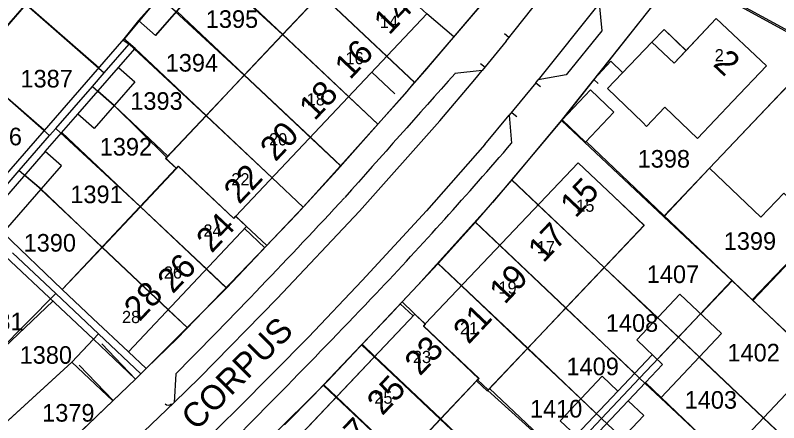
# Model space of a CAD drawing. Extents: x 148816 to 151297, y 399515 to 402500.
# Drawn here: x 150207.2 to 150285.2, y 400394 to 400435.6 of the extents above; entities that cross this region are included whole.
import ezdxf

# ---------------------------------------------------------------- set-up
doc = ezdxf.new("R2010")
doc.units = 0
for name, color, linetype in [('B01 Hoofdgebouw  [D] Norm', 7, 'Continuous'), ('B01 Hoofdgebouw  [T] Norm', 7, 'Continuous'), ('B01 hoofgebouw', 7, 'Continuous'), ('B02 Bijgebouw  [D] Norm', 7, 'Continuous'), ('B02 Bijgebouw  [T] Norm', 7, 'Continuous'), ('B07 Tussenmuur  [D] Norm', 7, 'Continuous'), ('B07 Tussenmuur  [T] Norm', 7, 'Continuous'), ('G01 perceelsgrens', 7, 'Continuous'), ('T01 Muur  [D] Gem', 7, 'Continuous'), ('T04 Haag heg  [D] Gem', 7, 'Continuous'), ('V00 Kant verharding algemeen  [D] Norm', 7, 'Continuous'), ('V00 Kant verharding algemeen  [T] Norm', 7, 'Continuous'), ('V00 Kant verharding algemeen secundair  [T] Gem', 7, 'Continuous'), ('Z01 perceelnummer', 7, 'Continuous'), ('Z02 huisnummer', 7, 'Continuous'), ('Z02 Huisnummer  [Tekst] Norm', 7, 'Continuous'), ('Z06 straatnaam', 7, 'Continuous')]:
    doc.layers.add(name, color=color, linetype=linetype)

msp = doc.modelspace()

# ---------------------------------------------------------------- linework, layer by layer
at = {"layer": 'B01 Hoofdgebouw  [D] Norm'}
for p, q in [((150204.962, 400433.003), (150211.545, 400440.557)), ((150239.04, 400438.46), (150222.542, 400420.999)), ((150221.509, 400433.572), (150224.935, 400437.475)), ((150219.78, 400435.09), (150221.509, 400433.572)), ((150222.542, 400420.999), (150223.626, 400419.979)), ((150223.626, 400419.979), (150211.959, 400407.575)), ((150223.626, 400419.979), (150223.837, 400420.202)), ((150271.493, 400414.141), (150268.37, 400417.11)), ((150229.514, 400414.851), (150229.72, 400415.07)), ((150255.52, 400397.311), (150271.493, 400414.141)), ((150211.959, 400407.575), (150215.09, 400404.63)), ((150249.1, 400404.07), (150248.916, 400403.876)), ((150254.599, 400398.492), (150254.446, 400398.331)), ((150268.001, 400377.925), (150287.761, 400398.783)), ((150254.446, 400398.331), (150234.822, 400377.614)), ((150254.446, 400398.331), (150255.52, 400397.311))]:
    msp.add_line(p, q, dxfattribs=at)
at = {"layer": 'B01 Hoofdgebouw  [T] Norm'}
for p, q in [((150221.59, 400437.11), (150219.78, 400435.09)), ((150249.24, 400435.78), (150229.72, 400415.07)), ((150274.55, 400430.74), (150278.86, 400435.3)), ((150278.86, 400435.3), (150283.98, 400430.47)), ((150267.74, 400428.13), (150272.28, 400432.88)), ((150272.28, 400432.88), (150274.55, 400430.74)), ((150283.98, 400430.47), (150280.54, 400426.84)), ((150283.96, 400426.1), (150287.4, 400429.72)), ((150271.35, 400424.67), (150267.74, 400428.13)), ((150276.94, 400423.04), (150280.54, 400426.84)), ((150271.73, 400424.27), (150273.58, 400426.22)), ((150273.58, 400426.22), (150276.94, 400423.04)), ((150283.96, 400426.1), (150278.18, 400419.98)), ((150271.35, 400424.67), (150271.73, 400424.27)), ((150249.1, 400404.07), (150264.74, 400420.55)), ((150264.74, 400420.55), (150268.37, 400417.11)), ((150278.18, 400419.98), (150283.43, 400414.99)), ((150283.43, 400414.99), (150285.77, 400417.45)), ((150229.72, 400415.07), (150230.82, 400414.04)), ((150230.82, 400414.04), (150218.73, 400401.2)), ((150218.73, 400401.2), (150215.09, 400404.63)), ((150228.07, 400384.01), (150248.03, 400405.08)), ((150248.03, 400405.08), (150249.1, 400404.07))]:
    msp.add_line(p, q, dxfattribs=at)
at = {"layer": 'B01 hoofgebouw'}
for points in [[(150226.66, 400437.97), (150229.96, 400441.73), (150227.56, 400443.84), (150226.22, 400442.37), (150221.8, 400446.34), (150219.84, 400444.15), (150222, 400442.2), (150219.28, 400439.18), (150221.59, 400437.11), (150219.78, 400435.09)], [(150239.04, 400438.46), (150242.45, 400442.12), (150243.89, 400440.77), (150246.02, 400443.04), (150250.64, 400438.73), (150248.52, 400436.46), (150249.24, 400435.78), (150229.72, 400415.07), (150230.82, 400414.04), (150218.73, 400401.2), (150215.09, 400404.63)], [(150212.55, 400439.64), (150211.55, 400440.51), (150208.25, 400436.74), (150204.94, 400432.95), (150205.94, 400432.07), (150203.67, 400429.47), (150201.38, 400426.85), (150200.38, 400427.72), (150197.07, 400423.94), (150193.76, 400420.15), (150194.77, 400419.27), (150192.48, 400416.66), (150190.21, 400414.05), (150189.2, 400414.92), (150185.9, 400411.14), (150182.61, 400407.37), (150183.61, 400406.5)], [(150215.09, 400404.63), (150211.97, 400407.58), (150216.05, 400411.89), (150219.96, 400416.04), (150223.66, 400419.97), (150222.57, 400421), (150222.67, 400421.1), (150226.68, 400425.36), (150230.58, 400429.5), (150234.49, 400433.66), (150239.04, 400438.46)], [(150226.66, 400437.97), (150226.625, 400438.002), (150225.29, 400436.51), (150224.618, 400437.114), (150221.509, 400433.572), (150219.78, 400435.09)], [(150271.35, 400424.67), (150267.74, 400428.13), (150272.28, 400432.88), (150274.55, 400430.74), (150275.765, 400432.025), (150278.86, 400435.3), (150283.98, 400430.47), (150280.54, 400426.84)], [(150272.28, 400432.88), (150273.52, 400434.19), (150275.765, 400432.025)], [(150283.97, 400430.47), (150283.98, 400430.47)], [(150283.96, 400426.1), (150287.4, 400429.72), (150292.35, 400425.02), (150291.85, 400424.48), (150292.73, 400422.8), (150291.88, 400421.12), (150292.47, 400420.55), (150289.01, 400416.95)], [(150265.992, 400427.991), (150263.088, 400424.941), (150265.485, 400422.658), (150268.389, 400425.708), (150265.992, 400427.991)], [(150280.54, 400426.84), (150276.94, 400423.04), (150273.58, 400426.22), (150271.73, 400424.27)], [(150283.96, 400426.1), (150278.18, 400419.98), (150283.43, 400414.99), (150285.77, 400417.45), (150287.75, 400415.58), (150289.01, 400416.95)], [(150271.73, 400424.27), (150271.35, 400424.67)], [(150231.7, 400380.57), (150228.07, 400384.01), (150248.03, 400405.08), (150249.1, 400404.07), (150264.74, 400420.55), (150268.37, 400417.11)], [(150271.48, 400414.15), (150268.37, 400417.11)], [(150231.7, 400380.57), (150234.83, 400377.63), (150238.89, 400381.91), (150242.8, 400386.05), (150246.72, 400390.18), (150250.63, 400394.31), (150254.35, 400398.24), (150255.44, 400397.21), (150255.5, 400397.27), (150259.58, 400401.58), (150263.48, 400405.7), (150267.39, 400409.83), (150271.48, 400414.15)], [(150219.46, 400398.41), (150217.17, 400396.23), (150217.15, 400396.21), (150212.96, 400400.16), (150215.15, 400402.49), (150219.46, 400398.41)], [(150213.71, 400399.84), (150217.17, 400396.23), (150219.47, 400398.42), (150216.02, 400402.04)], [(150254.23, 400359.26), (150251.09, 400362.21), (150255.17, 400366.52), (150259.08, 400370.65), (150262.98, 400374.77), (150267.08, 400379.1), (150267.11, 400379.14), (150268.2, 400378.11), (150271.92, 400382.04), (150275.84, 400386.17), (150279.76, 400390.31), (150283.67, 400394.45), (150287.75, 400398.76), (150290.89, 400395.82)]]:
    msp.add_lwpolyline(points, dxfattribs=at)
at = {"layer": 'B02 Bijgebouw  [D] Norm'}
for points in [[(150219.382, 400428.812), (150215.232, 400424.058), (150213.56, 400425.518), (150217.709, 400430.272)], [(150205.915, 400413.383), (150211.885, 400420.223), (150210.213, 400421.683), (150204.242, 400414.842)], [(150279.396, 400403.072), (150275.145, 400407.099), (150270.718, 400402.425), (150273.371, 400399.91), (150271.627, 400398.069), (150273.225, 400396.557)], [(150268.799, 400397.203), (150264.479, 400392.645), (150262.882, 400394.159), (150267.203, 400398.717)], [(150248.017, 400373.12), (150269.86, 400396.203), (150271.458, 400394.691), (150249.615, 400371.607)]]:
    msp.add_lwpolyline(points, close=True, dxfattribs=at)
msp.add_lwpolyline([(150219.46, 400398.41), (150217.17, 400396.23), (150217.15, 400396.21), (150212.96, 400400.16), (150215.15, 400402.49), (150219.46, 400398.41)], dxfattribs=at)
at = {"layer": 'B02 Bijgebouw  [T] Norm'}
for p, q in [((150272.28, 400432.88), (150273.52, 400434.19)), ((150273.52, 400434.19), (150275.76, 400432.03))]:
    msp.add_line(p, q, dxfattribs=at)
msp.add_lwpolyline([(150268.389, 400425.708), (150265.992, 400427.991), (150263.088, 400424.941), (150265.485, 400422.658), (150268.389, 400425.708)], dxfattribs=at)
at = {"layer": 'B07 Tussenmuur  [D] Norm'}
for p, q in [((150217.287, 400426.413), (150215.613, 400427.87)), ((150217.287, 400426.413), (150215.613, 400427.87)), ((150209.81, 400417.83), (150208.124, 400419.29)), ((150209.81, 400417.83), (150208.124, 400419.29)), ((150272.822, 400400.431), (150277.248, 400405.106)), ((150272.822, 400400.431), (150277.248, 400405.106)), ((150272.873, 400404.7), (150277.13, 400400.681)), ((150272.873, 400404.7), (150277.13, 400400.681)), ((150265.006, 400396.399), (150266.597, 400394.88)), ((150265.006, 400396.399), (150266.597, 400394.88))]:
    msp.add_line(p, q, dxfattribs=at)
at = {"layer": 'B07 Tussenmuur  [T] Norm'}
for p, q in [((150238.406, 400437.829), (150245.166, 400431.457)), ((150234.496, 400433.681), (150241.256, 400427.309)), ((150230.586, 400429.533), (150237.346, 400423.161)), ((150226.677, 400425.386), (150233.437, 400419.014)), ((150223.837, 400420.202), (150229.514, 400414.851)), ((150219.94, 400416.06), (150226.719, 400409.684)), ((150267.397, 400409.825), (150260.644, 400416.234)), ((150216.035, 400411.909), (150222.812, 400405.535)), ((150263.473, 400405.69), (150256.72, 400412.099)), ((150259.549, 400401.556), (150252.796, 400407.965)), ((150248.916, 400403.876), (150254.599, 400398.492)), ((150250.679, 400394.354), (150243.927, 400400.75)), ((150246.759, 400390.216), (150240.007, 400396.612)), ((150283.669, 400394.463), (150290.428, 400388.06))]:
    msp.add_line(p, q, dxfattribs=at)
at = {"layer": 'G01 perceelsgrens'}
for points in [[(150230.11, 400446.72), (150226.22, 400442.33), (150226.26, 400442.3), (150222.953, 400438.613), (150225.29, 400436.51), (150228.05, 400439.59), (150234.49, 400433.66), (150244.24, 400424.48)], [(150248.01, 400428.74), (150231.92, 400443.91), (150234.07, 400446.32)], [(150234.07, 400446.32), (150257.27, 400443.98), (150257.94, 400440.39), (150248.01, 400428.74)], [(150198.79, 400445), (150216.26, 400429.74)], [(150263.02, 400424.88), (150275.03, 400440), (150289.6, 400432.03)], [(150193.26, 400438.57), (150197.815, 400434.595), (150203.67, 400429.47), (150210.66, 400423.33)], [(150221.574, 400437.124), (150221.92, 400437.51), (150221.98, 400437.46), (150223.55, 400436.05), (150223.52, 400436.01), (150230.58, 400429.5), (150240.43, 400420.23)], [(150221.574, 400437.124), (150218.19, 400433.07), (150218.81, 400432.66)], [(150216.26, 400429.74), (150218.81, 400432.66)], [(150218.81, 400432.66), (150226.68, 400425.36), (150233.43, 400418.99), (150236.6, 400416.01)], [(150273.5, 400415.03), (150278.18, 400419.98), (150289.6, 400432.03)], [(150215.05, 400428.36), (150216.26, 400429.74)], [(150211.31, 400424.06), (150215.05, 400428.36)], [(150215.05, 400428.36), (150217.29, 400426.41), (150222.67, 400421.1), (150222.57, 400421), (150223.66, 400419.97), (150223.86, 400420.19), (150229.53, 400414.85), (150229.71, 400415.04), (150232.89, 400412.08)], [(150244.24, 400424.48), (150247.06, 400427.63), (150248.01, 400428.74)], [(150282.53, 400406.54), (150301, 400425.8)], [(150240.43, 400420.23), (150244.24, 400424.48)], [(150257.95, 400418.78), (150263.02, 400424.88)], [(150263.02, 400424.88), (150273.5, 400415.03)], [(150207.57, 400419.77), (150210.66, 400423.33)], [(150210.66, 400423.33), (150211.31, 400424.06)], [(150211.31, 400424.06), (150219.96, 400416.04), (150228.78, 400407.73)], [(150236.6, 400416.01), (150237.29, 400416.74), (150240.43, 400420.23)], [(150205.1, 400416.94), (150207.57, 400419.77)], [(150207.57, 400419.77), (150209.81, 400417.83), (150216.05, 400411.89), (150222.8, 400405.52), (150224.74, 400403.7)], [(150254.22, 400414.47), (150257.95, 400418.78)], [(150257.95, 400418.78), (150267.39, 400409.83), (150274.99, 400402.72)], [(150232.89, 400412.08), (150236.6, 400416.01)], [(150273.5, 400415.03), (150280.45, 400408.49)], [(150250.43, 400410.25), (150254.22, 400414.47)], [(150254.22, 400414.47), (150263.48, 400405.7), (150271.02, 400398.53)], [(150228.78, 400407.73), (150232.89, 400412.08)], [(150206.87, 400411.34), (150211.31, 400407.16)], [(150246.74, 400406.32), (150250.43, 400410.25)], [(150250.43, 400410.25), (150259.58, 400401.58), (150267.11, 400394.39)], [(150224.74, 400403.7), (150228.78, 400407.73)], [(150274.99, 400402.72), (150280.45, 400408.49)], [(150280.45, 400408.49), (150282.53, 400406.54)], [(150193.58, 400389.81), (150195.78, 400391.86), (150202.52, 400398.3), (150211.31, 400407.16)], [(150211.31, 400407.16), (150215.68, 400403.05)], [(150242.59, 400401.93), (150245.51, 400404.99), (150246.74, 400406.32)], [(150246.74, 400406.32), (150249.1, 400404.05), (150248.9, 400403.83), (150254.56, 400398.46), (150254.35, 400398.24), (150255.44, 400397.21), (150255.5, 400397.27), (150263.22, 400390.28)], [(150282.53, 400406.54), (150291.62, 400397.98)], [(150197.53, 400385.68), (150198.521, 400386.6), (150206.45, 400394.18), (150212.96, 400400.16), (150215.68, 400403.05)], [(150215.68, 400403.05), (150220.01, 400398.97)], [(150220.01, 400398.97), (150224.74, 400403.7)], [(150271.02, 400398.53), (150274.99, 400402.72)], [(150274.99, 400402.72), (150283.67, 400394.45), (150292.27, 400386.31)], [(150238.67, 400397.8), (150242.59, 400401.93)], [(150242.59, 400401.93), (150250.63, 400394.31), (150259.31, 400386.14)], [(150197.53, 400385.68), (150201.63, 400381.39), (150219.46, 400398.41), (150220.01, 400398.97)], [(150267.11, 400394.39), (150271.02, 400398.53)], [(150271.02, 400398.53), (150279.76, 400390.31), (150288.35, 400382.18)], [(150234.69, 400393.73), (150237.69, 400396.77), (150238.67, 400397.8)], [(150238.67, 400397.8), (150246.72, 400390.18), (150255.39, 400382)], [(150263.22, 400390.28), (150267.11, 400394.39)], [(150267.11, 400394.39), (150275.84, 400386.17), (150284.43, 400378.04)]]:
    msp.add_lwpolyline(points, dxfattribs=at)
at = {"layer": 'T01 Muur  [D] Gem'}
msp.add_lwpolyline([(150269.298, 400429.749), (150268.082, 400430.921), (150266.327, 400429.068), (150266.764, 400428.66)], dxfattribs=at)
at = {"layer": 'T04 Haag heg  [D] Gem'}
for p, q in [((150228.154, 400439.672), (150234.496, 400433.681)), ((150215.711, 400430.263), (150208.246, 400436.768)), ((150223.686, 400436.052), (150230.586, 400429.533)), ((150219.78, 400435.09), (150218.282, 400433.21)), ((150219.412, 400432.223), (150226.677, 400425.386)), ((150248.032, 400428.756), (150245.166, 400431.457)), ((150245.981, 400427.588), (150243.618, 400429.815)), ((150210.131, 400423.87), (150203.663, 400429.507)), ((150244.256, 400424.481), (150241.256, 400427.309)), ((150217.277, 400426.4), (150222.755, 400421.224)), ((150301.091, 400425.915), (150282.581, 400406.47)), ((150211.919, 400423.638), (150219.94, 400416.06)), ((150240.489, 400420.199), (150237.346, 400423.161)), ((150292.535, 400396.986), (150265.537, 400422.712)), ((150273.521, 400415.104), (150278.173, 400420.003)), ((150236.623, 400416.011), (150233.437, 400419.014)), ((150260.644, 400416.234), (150257.921, 400418.819)), ((150256.72, 400412.099), (150254.178, 400414.511)), ((150232.686, 400411.862), (150230.611, 400413.818)), ((150252.796, 400407.965), (150250.363, 400410.274)), ((150228.742, 400407.777), (150226.719, 400409.684)), ((150272.842, 400404.668), (150267.397, 400409.825)), ((150280.473, 400408.479), (150277.264, 400405.091)), ((150211.022, 400406.399), (150202.528, 400398.376)), ((150224.778, 400403.682), (150222.812, 400405.535)), ((150247.849, 400404.889), (150246.544, 400406.127)), ((150270.496, 400399.037), (150263.473, 400405.69)), ((150243.927, 400400.75), (150242.63, 400401.981)), ((150265, 400396.393), (150259.549, 400401.556)), ((150212.96, 400400.16), (150206.52, 400394.247)), ((150277.119, 400400.668), (150283.669, 400394.463)), ((150240.007, 400396.612), (150238.717, 400397.836)), ((150262.706, 400390.813), (150255.674, 400397.474)), ((150273.225, 400396.557), (150279.748, 400390.324)), ((150257.207, 400388.171), (150250.679, 400394.354))]:
    msp.add_line(p, q, dxfattribs=at)
at = {"layer": 'V00 Kant verharding algemeen  [D] Norm'}
for p, q in [((150210.213, 400421.683), (150213.56, 400425.518)), ((150211.97, 400407.58), (150205.915, 400413.383)), ((150268.799, 400397.203), (150272.315, 400400.912)), ((150271.627, 400398.069), (150269.86, 400396.203))]:
    msp.add_line(p, q, dxfattribs=at)
msp.add_lwpolyline([(150217.709, 400430.272), (150219.412, 400432.223), (150218.282, 400433.21), (150202.142, 400414.717), (150215.15, 400402.49)], dxfattribs=at)
at = {"layer": 'V00 Kant verharding algemeen  [T] Norm'}
for p, q in [((150257.37, 400432.99), (150264.16, 400441.54)), ((150324.69, 400413.03), (150273.35, 400441.06)), ((150249.06, 400429.92), (150257.96, 400440.39)), ((150275.12, 400440.14), (150263.02, 400424.88)), ((150252.027, 400433.411), (150249.24, 400435.78)), ((150257.654, 400433.341), (150257.186, 400433.717)), ((150257.37, 400432.99), (150254.907, 400429.967)), ((150255.207, 400430.296), (150254.739, 400430.672)), ((150240.13, 400419.81), (150249.06, 400429.92)), ((150254.907, 400429.967), (150252.13, 400429.663)), ((150260.4, 400428.71), (150260.656, 400429.03)), ((150260.4, 400428.71), (150257.679, 400425.418)), ((150260.398, 400428.727), (150260.869, 400428.356)), ((150257.679, 400425.418), (150257.927, 400422.556)), ((150257.976, 400425.655), (150258.447, 400425.284)), ((150263.02, 400424.88), (150255.97, 400416.5)), ((150235.935, 400415.265), (150240.13, 400419.81)), ((150209.784, 400417.815), (150216.035, 400411.909)), ((150255.97, 400416.5), (150248.35, 400408.04)), ((150231.92, 400411.06), (150235.935, 400415.265)), ((150223.72, 400402.59), (150231.92, 400411.06)), ((150248.35, 400408.04), (150239.08, 400398.22)), ((150220.561, 400399.491), (150223.72, 400402.59)), ((150220.547, 400399.504), (150218.736, 400401.207)), ((150223.571, 400398.962), (150223.403, 400396.035)), ((150210.55, 400389.9), (150217.17, 400396.23)), ((150223.403, 400396.035), (150219.542, 400392.325))]:
    msp.add_line(p, q, dxfattribs=at)
for points in [[(150266.88, 400436.819), (150267.149, 400434.047), (150263.508, 400429.527), (150260.656, 400429.03)], [(150239.08, 400398.22), (150226.464, 400385.618), (150228.07, 400384.01)]]:
    msp.add_lwpolyline(points, dxfattribs=at)
for centre, radius, start, end in [((429242.431, 152255.899), 373397.65, 138.34554167, 138.34814722), ((149928.621, 400705.302), 434.036, 316.61692, 319.35023), ((149718.873, 400900.214), 711.318, 315.196244, 317.206558), ((149555.825, 401062.708), 950.476, 314.814372, 316.394411), ((150222.812, 400396.208), 0.45, 224.51357, 314.51356)]:
    msp.add_arc(centre, radius, start, end, dxfattribs=at)
at = {"layer": 'V00 Kant verharding algemeen secundair  [T] Gem'}
for p, q in [((150266.88, 400436.819), (150260.656, 400429.03)), ((150257.654, 400433.341), (150257.186, 400433.717)), ((150255.207, 400430.296), (150254.739, 400430.672)), ((150254.16, 400429.05), (150254.907, 400429.967)), ((150250.59, 400424.84), (150254.16, 400429.05)), ((150260.398, 400428.727), (150260.869, 400428.356)), ((150255.2, 400422.42), (150257.678, 400425.419)), ((150257.976, 400425.655), (150258.447, 400425.284)), ((150242.38, 400415.61), (150250.59, 400424.84)), ((150255.2, 400422.42), (150249.21, 400415.62)), ((150233.95, 400406.68), (150242.38, 400415.61)), ((150249.21, 400415.62), (150242.65, 400408.52)), ((150242.65, 400408.52), (150237.15, 400402.72)), ((150226.01, 400398.54), (150233.95, 400406.68)), ((150237.15, 400402.72), (150229.9, 400395.39)), ((150226.01, 400398.54), (150223.403, 400396.035)), ((150229.9, 400395.39), (150222.835, 400388.51))]:
    msp.add_line(p, q, dxfattribs=at)

# ---------------------------------------------------------------- texts
at = {"layer": 'Z01 perceelnummer'}
for s, p in [('1395', (150226.65, 400434.342)), ('1394', (150222.55, 400429.868)), ('1387', (150207.695, 400428.246)), ('1393', (150218.929, 400425.964)), ('1386', (150202.493, 400422.331)), ('1392', (150215.805, 400421.28)), ('1398', (150270.815, 400420.048)), ('1391', (150212.798, 400416.415)), ('1390', (150208.02, 400411.46)), ('1399', (150279.621, 400411.64)), ('1407', (150271.747, 400408.247)), ('1381', (150202.662, 400403.412)), ('1408', (150267.564, 400403.262)), ('1380', (150207.612, 400399.989)), ('1402', (150279.999, 400400.229)), ('1409', (150263.541, 400398.818)), ('1403', (150275.625, 400395.395)), ('1410', (150259.799, 400394.494)), ('1379', (150209.913, 400394.073))]:
    msp.add_text(s, height=1.8, dxfattribs=at).set_placement(p)
at = {"layer": 'Z02 huisnummer'}
for s, rotation, p in [('14', 46.70135, (150245.401, 400433.527)), ('16', 46.70135, (150241.403, 400428.963)), ('2', 316.66204, (150278.438, 400430.542)), ('18', 46.70135, (150237.769, 400424.763)), ('20', 46.70135, (150233.778, 400420.579)), ('22', 46.70135, (150230.07, 400416.213)), ('15', 46.5394, (150264.466, 400414.814)), ('24', 46.70135, (150227.253, 400411.234)), ('17', 46.5394, (150261.167, 400410.223)), ('26', 46.70135, (150223.281, 400407.072)), ('19', 46.5394, (150257.219, 400405.985)), ('28', 46.70135, (150219.864, 400404.226)), ('21', 46.5394, (150253.519, 400401.904)), ('23', 46.5394, (150248.554, 400398.663)), ('25', 46.5394, (150244.702, 400394.616)), ('27', 46.5394, (150241.044, 400390.282))]:
    msp.add_text(s, height=2.5, rotation=rotation, dxfattribs=at).set_placement(p)
at = {"layer": 'Z02 Huisnummer  [Tekst] Norm'}
for s, p in [('14', (150244.445, 400434.34)), ('2', (150278.7, 400430.915)), ('16', (150240.941, 400430.622)), ('18', (150236.971, 400426.41)), ('20', (150233.118, 400422.322)), ('22', (150229.26, 400418.229)), ('15', (150264.533, 400415.536)), ('24', (150226.403, 400412.993)), ('17', (150260.493, 400411.279)), ('26', (150222.359, 400408.698)), ('19', (150256.583, 400407.16)), ('28', (150218.078, 400404.151)), ('21', (150252.642, 400403.006)), ('23', (150247.825, 400400.064)), ('25', (150243.886, 400395.906))]:
    msp.add_text(s, height=1.25, dxfattribs=at).set_placement(p)
at = {"layer": 'Z06 straatnaam'}
msp.add_text('CORPUS', height=2.5, rotation=45.24312, dxfattribs=at).set_placement((150225.682, 400393.061))

doc.saveas('drawing.dxf')
